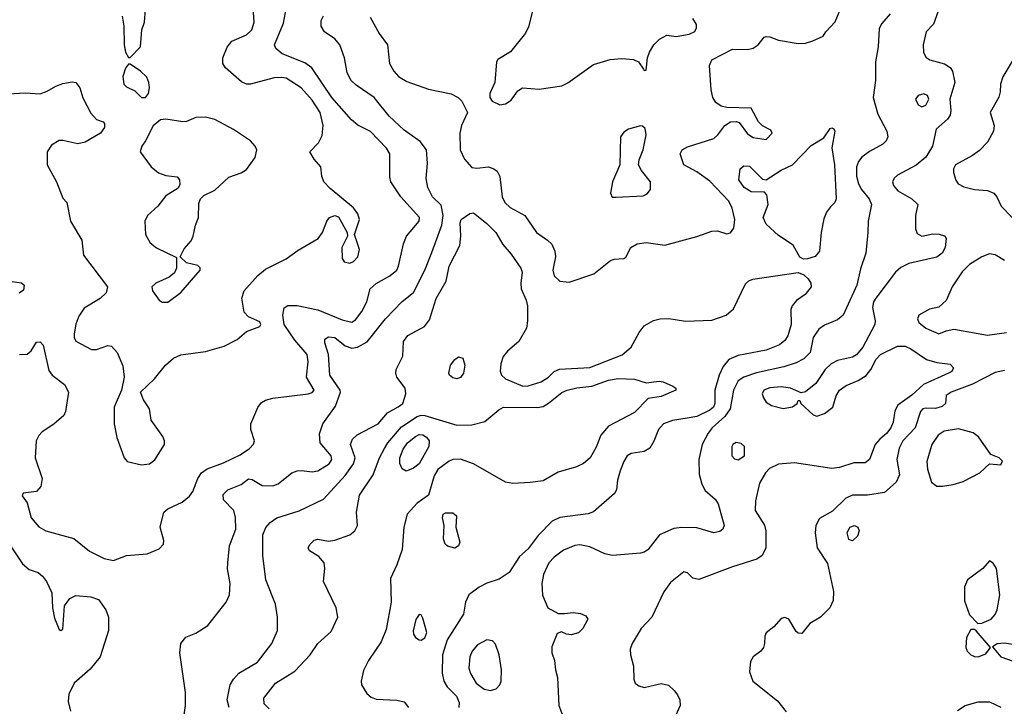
# Model space of a CAD drawing. Extents: x 1173029 to 1307123, y 522559 to 678521.
# Tile 581 of 623: x 1247345 to 1252594, y 612821 to 616479. Entities that reach past the tile are written whole.
import ezdxf

# ---------------------------------------------------------------- set-up
doc = ezdxf.new("R2010")
doc.units = 0

msp = doc.modelspace()

# ---------------------------------------------------------------- linework, layer by layer
at = {"layer": '0CON10XD'}
for points in [[(1249213.1, 616493.1), (1249261.5, 616405), (1249305.3, 616345.3), (1249317.5, 616245), (1249340, 616205), (1249365.4, 616175.4), (1249409.8, 616149.8), (1249525, 616108.5), (1249645, 616083.1), (1249682, 616065), (1249702.9, 616045), (1249733.3, 615985), (1249700.4, 615915), (1249691.3, 615875), (1249693.9, 615785), (1249716.6, 615736.6), (1249755, 615691.8), (1249782.6, 615687.4), (1249844.5, 615694.5), (1249873.3, 615685), (1249891.2, 615671.2), (1249904.3, 615644.3), (1249916.5, 615535), (1249931.5, 615505), (1249959.1, 615479.1), (1250038.5, 615435), (1250100.4, 615345), (1250158.1, 615305), (1250182.7, 615282.7), (1250198.9, 615245), (1250201.1, 615215), (1250186.7, 615145), (1250194.7, 615114.7), (1250225, 615086.7), (1250275, 615080.5), (1250405.2, 615124.8), (1250495, 615195.6), (1250515, 615202.9), (1250565, 615206.2), (1250575.7, 615214.3), (1250604, 615265), (1250636.1, 615283.9), (1250685, 615291.8), (1250785, 615278.5), (1250955.9, 615324.1), (1251035, 615352.3), (1251065, 615353.6), (1251115, 615338.1), (1251135, 615342.5), (1251151.7, 615368.3), (1251156.8, 615415), (1251143.6, 615475), (1251125, 615511.9), (1251025, 615619.1), (1250955, 615668.2), (1250885.6, 615705.6), (1250866.2, 615765), (1250876.2, 615785), (1250905, 615801.4), (1251045, 615846.2), (1251067.1, 615865), (1251105, 615915.7), (1251135, 615934.4), (1251165, 615937.1), (1251180.3, 615930.3), (1251225, 615870), (1251255, 615851.4), (1251325, 615840), (1251357.5, 615875), (1251350, 615890), (1251305, 615912.5), (1251284.1, 615934.1), (1251245, 616006.7), (1251115, 616011.1), (1251085, 616018.1), (1251057.2, 616037.2), (1251040, 616065), (1251031.1, 616105), (1251022.5, 616235), (1251035.6, 616265), (1251145, 616321.9), (1251225, 616320.5), (1251255, 616326.9), (1251282, 616345), (1251314, 616385), (1251325, 616390), (1251345, 616388), (1251389.7, 616369.7), (1251495, 616352.5), (1251535, 616354), (1251574.3, 616365.7), (1251629.3, 616390.7), (1251643.3, 616415), (1251691.7, 616468.3), (1251753.1, 616615)], [(1247285.4, 616084.6), (1247375, 616088.9), (1247455, 616084.5), (1247492.2, 616097.8), (1247538, 616125), (1247575, 616139.4), (1247625, 616147.1), (1247645, 616144.2), (1247665, 616116.2), (1247682.2, 616062.2), (1247725, 615980), (1247755, 615947.5), (1247790, 615935), (1247797.5, 615925), (1247797.5, 615905), (1247776.7, 615875), (1247694.2, 615825.8), (1247655, 615817.5), (1247575, 615835.6), (1247555, 615834.4), (1247515, 615810.6), (1247492.5, 615775), (1247492.5, 615705), (1247541.1, 615615), (1247575, 615527.5), (1247596.7, 615505), (1247615.6, 615405), (1247675.8, 615305), (1247685.8, 615225), (1247814, 615055), (1247805.9, 615024.1), (1247775, 614993.3), (1247688.3, 614941.7), (1247660.3, 614899.7), (1247645, 614857.5), (1247635.5, 614804.5), (1247635.6, 614785), (1247645, 614765.8), (1247728, 614722), (1247755, 614722), (1247815, 614743.8), (1247835, 614740), (1247865.5, 614705.5), (1247894.6, 614634.6), (1247902.9, 614575), (1247888.5, 614505), (1247849.6, 614415), (1247849.1, 614325), (1247862.8, 614252.8), (1247902.1, 614145), (1247918.6, 614125), (1247995, 614107.1), (1248037.8, 614112.2), (1248065.9, 614134.1), (1248117.5, 614215), (1248118, 614235), (1248108.3, 614258.3), (1248046.7, 614345), (1248036.7, 614405), (1248005, 614453.3), (1247990, 614495), (1248064.7, 614565.3), (1248122.3, 614637.7), (1248164.6, 614675.4), (1248205, 614693.1), (1248335, 614711.5), (1248435, 614739.6), (1248505.4, 614774.6), (1248555, 614818), (1248625.7, 614844.3), (1248631.2, 614855), (1248625, 614868.8), (1248565, 614895.8), (1248541.4, 614921.4), (1248529.1, 614995), (1248542.5, 615035), (1248615, 615115.4), (1248655, 615150), (1248765, 615205.5), (1248828.9, 615251.1), (1248937, 615313), (1248960, 615345), (1248982.5, 615405), (1248996.7, 615425), (1249025.9, 615435.9), (1249045, 615428.8), (1249090.8, 615345), (1249092, 615325), (1249063.3, 615265), (1249064, 615206), (1249075, 615188), (1249105, 615182.5), (1249125, 615190), (1249147.1, 615215), (1249157.1, 615255), (1249130.8, 615335), (1249156.5, 615415), (1249147.5, 615445), (1249125, 615475.7), (1248999.8, 615579.8), (1248966.2, 615615), (1248956.2, 615645), (1248951.2, 615695), (1248915.9, 615735.9), (1248892.5, 615775), (1248937.3, 615822.7), (1248958.1, 615861.9), (1248962.8, 615915), (1248946.6, 615985), (1248905, 616050), (1248845, 616115.4), (1248765, 616167.1), (1248741.7, 616171.7), (1248701.5, 616168.5), (1248575, 616135.4), (1248555, 616136.2), (1248527.9, 616147.9), (1248443, 616223), (1248428, 616245), (1248428, 616275), (1248451.7, 616331.7), (1248475.5, 616364.5), (1248555, 616397.5), (1248582.5, 616425), (1248594.4, 616465), (1248586.9, 616595)], [(1247358.3, 613941.7), (1247385.6, 613905.6), (1247407.1, 613825), (1247446.5, 613776.5), (1247485, 613756.2), (1247634.6, 613714.6), (1247717.4, 613647.4), (1247795, 613607.7), (1247845, 613596.9), (1247915.4, 613624.6), (1248025, 613633.1), (1248089.4, 613660.6), (1248112, 613685), (1248114, 613705), (1248094.4, 613775), (1248114.4, 613855), (1248135, 613872.5), (1248211.1, 613908.9), (1248249.8, 613940.2), (1248268.9, 613965), (1248294.5, 614035), (1248314.7, 614065.3), (1248345, 614086.9), (1248431.9, 614118.1), (1248519.7, 614160.3), (1248570, 614195), (1248592.2, 614217.8), (1248596.9, 614235), (1248577.8, 614295), (1248576.7, 614325), (1248615, 614413.1), (1248635, 614439.6), (1248655, 614451.8), (1248695, 614462.4), (1248882.5, 614485), (1248905, 614492.9), (1248914.2, 614505), (1248874.4, 614575), (1248883.9, 614656.1), (1248877.2, 614695), (1248812.3, 614772.3), (1248754.7, 614855), (1248747.9, 614905), (1248755.6, 614944.4), (1248775, 614955.8), (1248825, 614955.5), (1248935, 614933.4), (1249065, 614880.3), (1249115, 614867.7), (1249135, 614879.6), (1249170, 614925), (1249196.2, 614975), (1249213.1, 615045), (1249245.9, 615074.1), (1249318.1, 615115), (1249355.6, 615145), (1249365.5, 615165), (1249391.4, 615285), (1249407.1, 615325), (1249474.4, 615405), (1249476.5, 615425), (1249377.1, 615535), (1249324.6, 615614.6), (1249319.1, 615639.1), (1249317.8, 615765), (1249300, 615795), (1249215, 615883.5), (1249147.4, 615917.4), (1249114.7, 615944.7), (1249009.7, 616065), (1248903, 616223), (1248865, 616249.6), (1248745, 616297.5), (1248710, 616325), (1248704.4, 616345), (1248751.1, 616461.1), (1248767.7, 616545)], [(1250084, 616546), (1250058.5, 616441.5), (1250042.1, 616407.9), (1249961.7, 616308.3), (1249895, 616266.7), (1249886.7, 616255), (1249877.5, 616145), (1249851.9, 616085), (1249851.9, 616065), (1249864.2, 616045), (1249905, 616025.7), (1249935, 616030.6), (1249965, 616050.6), (1250000.4, 616099.6), (1250025, 616115.6), (1250115, 616108.8), (1250235, 616125.9), (1250268, 616142), (1250405, 616240), (1250493.9, 616266.1), (1250555, 616272.9), (1250616.8, 616266.8), (1250643.3, 616255), (1250670, 616215), (1250675, 616207.5), (1250685, 616210), (1250692, 616275), (1250702, 616305), (1250725.8, 616345), (1250755.5, 616374.5), (1250795, 616396), (1250845, 616390), (1250915, 616402), (1250943.9, 616416.1), (1250953.8, 616435), (1250953.6, 616453.6), (1250933.8, 616485)], [(1247891.7, 616498.3), (1247901.2, 616445), (1247902, 616345), (1247910, 616305), (1247925, 616277.5), (1247935, 616277.5), (1247988.8, 616335), (1247996.2, 616425), (1248010, 616465), (1248016.6, 616533.4)], [(1248222.1, 612775), (1248229.5, 612825), (1248230, 612895), (1248198.9, 613105), (1248204.2, 613155), (1248231.3, 613188.7), (1248285, 613210.6), (1248348, 613252), (1248445.7, 613375), (1248464.3, 613415), (1248466.9, 613475), (1248453.2, 613553.2), (1248454.4, 613585), (1248464.5, 613675), (1248497.3, 613765), (1248496.1, 613826.1), (1248487.5, 613865), (1248431.7, 613921.7), (1248430.1, 613949.9), (1248455.6, 613975), (1248525, 614003.1), (1248565, 614032.2), (1248585, 614028.6), (1248637.6, 613997.6), (1248695, 613995.7), (1248723.2, 614006.8), (1248795.3, 614064.7), (1248825, 614076.1), (1248847.3, 614077.3), (1248905, 614069.3), (1248935, 614074.7), (1248995, 614113.2), (1249009.6, 614135), (1249005.4, 614155), (1248946.4, 614225), (1248943.4, 614273.4), (1248961.5, 614325), (1249029.4, 614420.6), (1249055.6, 614495), (1249054.4, 614505), (1248998.2, 614585), (1248990.6, 614695), (1248972.1, 614757.9), (1248972.4, 614777.6), (1248991.2, 614788.8), (1249025, 614785.3), (1249080.6, 614740.6), (1249115, 614728.6), (1249146.1, 614733.9), (1249197.1, 614762.9), (1249295, 614885.5), (1249385, 614978.1), (1249444.5, 615025.5), (1249505.4, 615145), (1249542.2, 615237.8), (1249595.5, 615384.5), (1249603, 615435), (1249591.3, 615491.3), (1249545.4, 615535), (1249520.3, 615585), (1249512.9, 615632.9), (1249518.9, 615715), (1249513.8, 615785), (1249479.8, 615829.8), (1249395, 615890.9), (1249315.6, 615965), (1249234.3, 616065), (1249139.3, 616129.3), (1249111.9, 616155), (1249090.5, 616195), (1249075.9, 616275), (1249052, 616345), (1249025, 616376.2), (1248970, 616415), (1248951.9, 616445), (1248951.9, 616475), (1248965, 616499.2)], [(1251985, 616510), (1251940.9, 616459.1), (1251927.3, 616432.7), (1251922.5, 616335), (1251907.1, 616255), (1251906.9, 616155), (1251895.7, 616065), (1251920.8, 615975), (1251968, 615885), (1251973.8, 615855), (1251965, 615833.3), (1251946.7, 615815), (1251875, 615777.1), (1251833.9, 615746.1), (1251816.3, 615723.7), (1251805.5, 615695), (1251805.4, 615645), (1251816.2, 615605), (1251832.5, 615575), (1251873.8, 615525), (1251886.4, 615495), (1251868.9, 615405), (1251866.9, 615345), (1251855.9, 615235.9), (1251827.7, 615152.3), (1251807.3, 615065), (1251735, 614905.6), (1251705, 614879.5), (1251635, 614851.4), (1251605, 614830.6), (1251575.9, 614785), (1251559.5, 614705), (1251525, 614671.5), (1251485, 614650.9), (1251419.7, 614630.3), (1251272.5, 614597.5), (1251206.2, 614573.8), (1251175.3, 614554.7), (1251150.6, 614505), (1251132.1, 614405), (1251104.3, 614365.7), (1251036.7, 614305), (1251015, 614276.4), (1250982.8, 614215), (1250966.3, 614136.3), (1250967.4, 614057.4), (1250980.9, 614005), (1250999.8, 613969.8), (1251052.9, 613925), (1251069.5, 613899.5), (1251100.6, 613785), (1251094.2, 613765), (1251077, 613753), (1251045, 613745.5), (1250955, 613772.5), (1250875, 613773.4), (1250832.4, 613767.6), (1250755.4, 613734.6), (1250693.1, 613655), (1250675, 613641.5), (1250655, 613636.5), (1250505, 613623.6), (1250465, 613633.8), (1250385, 613670.4), (1250330.6, 613680.6), (1250305, 613677.7), (1250245, 613652.9), (1250195, 613616.2), (1250165.4, 613585), (1250137.1, 613522.9), (1250127.9, 613475), (1250133, 613413), (1250161.2, 613345), (1250215, 613316), (1250250, 613315), (1250295, 613320), (1250335, 613315.5), (1250363, 613303), (1250373.8, 613285), (1250348, 613235), (1250325, 613212.5), (1250285, 613202), (1250260, 613205), (1250233, 613217), (1250210.7, 613209.3), (1250182.3, 613137.7), (1250182, 613105), (1250195.8, 613065), (1250200.8, 613015), (1250212.9, 612975), (1250219.2, 612825), (1250257, 612727)], [(1252241.9, 616525), (1252216, 616455), (1252178, 616415), (1252161.1, 616345), (1252162.9, 616305), (1252175, 616278.8), (1252197.5, 616265), (1252275, 616244.2), (1252306.2, 616225), (1252318, 616205), (1252330.8, 616145), (1252304, 616055), (1252308.9, 615995), (1252305, 615970), (1252291.4, 615948.6), (1252231.1, 615895), (1252210.9, 615805), (1252175, 615746.9), (1252125, 615703.5), (1252025, 615650), (1252007.8, 615635), (1251997.5, 615615), (1252003.5, 615595), (1252027.3, 615567.3), (1252102, 615525), (1252133.8, 615495), (1252120, 615435), (1252120, 615365), (1252130.5, 615340.5), (1252155, 615326.2), (1252212.3, 615337.7), (1252247.1, 615337.1), (1252275, 615326.7), (1252283.6, 615313.6), (1252278.6, 615265), (1252262.9, 615235), (1252235, 615213.6), (1252085, 615179.1), (1252041.7, 615158.3), (1252015, 615133.1), (1251908.5, 614995), (1251897.1, 614975), (1251891.2, 614945), (1251905.6, 614875), (1251904.4, 614855), (1251839.4, 614735), (1251807, 614693), (1251785, 614681.1), (1251705, 614662.5), (1251670.4, 614645), (1251639.7, 614615), (1251589.6, 614540.4), (1251535, 614496.2), (1251510.7, 614490.7), (1251453.8, 614515), (1251405, 614523.5), (1251345, 614517.5), (1251312.5, 614505), (1251303.5, 614485), (1251310, 614465), (1251325, 614442), (1251353, 614423), (1251415, 614407.5), (1251465, 614416.7), (1251490, 614435), (1251495, 614450), (1251505, 614450), (1251510, 614435), (1251575, 614374), (1251595, 614366), (1251635, 614380.8), (1251680.8, 614415), (1251697.1, 614475), (1251715.6, 614505), (1251750.3, 614529.7), (1251815, 614556.5), (1251857.1, 614582.9), (1251883.1, 614615), (1251910.2, 614669.8), (1251935, 614694.5), (1252025, 614738.9), (1252065, 614739.1), (1252095, 614725.3), (1252178.7, 614668.7), (1252235, 614651.8), (1252305, 614644), (1252323.8, 614625), (1252313.8, 614605), (1252296.2, 614595), (1252163.8, 614536.2), (1252100.8, 614479.2), (1252026.6, 614425), (1252010, 614395), (1252001.8, 614335), (1251988.8, 614305), (1251965.5, 614274.5), (1251930.9, 614245), (1251905.4, 614215), (1251875, 614136.2), (1251852.7, 614117.3), (1251792.8, 614117.2), (1251715, 614093.2), (1251675, 614088.5), (1251475, 614117.5), (1251389.7, 614110.3), (1251341.9, 614088.1), (1251321.2, 614065), (1251289.8, 614010.2), (1251268.1, 613915), (1251266, 613865), (1251315.4, 613785.4), (1251322.9, 613755), (1251322.5, 613665), (1251304, 613625), (1251275.5, 613604.5), (1251145.4, 613564.6), (1250965, 613496), (1250932.9, 613502.9), (1250905, 613532.5), (1250885, 613537.5), (1250815, 613481.2), (1250779.3, 613430.7), (1250715.5, 613295), (1250659.1, 613235), (1250610.5, 613155), (1250599.4, 613125), (1250600.6, 613095), (1250617.5, 613035), (1250620, 612965), (1250626.2, 612945), (1250645, 612930.6), (1250675, 612920.5), (1250765, 612941.9), (1250803.3, 612933.3), (1250835, 612906), (1250852, 612882), (1250864.3, 612855), (1250865.6, 612825), (1250825.5, 612734.5)], [(1252651.5, 616285), (1252587.1, 616175), (1252574.5, 616135.5), (1252572.9, 616095), (1252564.4, 616065.6), (1252519.2, 615985), (1252540.9, 615915), (1252537.1, 615885), (1252503.7, 615826.3), (1252462.5, 615782.5), (1252425.2, 615754.8), (1252334.4, 615705), (1252323.5, 615685), (1252323.5, 615665), (1252335, 615623.8), (1252347.5, 615605), (1252377.8, 615587.8), (1252435, 615573.8), (1252505, 615569.2), (1252537.8, 615555), (1252553.8, 615535), (1252576.9, 615485), (1252635.2, 615425.2)], [(1248015, 616064.2), (1248032, 616085), (1248037.5, 616115), (1248034.2, 616144.2), (1248022.7, 616172.7), (1247990, 616205), (1247935, 616242.5), (1247925, 616242.5), (1247909.7, 616220.3), (1247894.5, 616175.5), (1247900.8, 616135), (1247915, 616120.8), (1247959.5, 616099.5), (1247993.8, 616065), (1248015, 616064.2)], [(1252155, 616014), (1252175, 616024), (1252192.5, 616055), (1252184, 616075), (1252165, 616083.3), (1252134.7, 616075.3), (1252120.6, 616055), (1252135, 616026), (1252155, 616014)], [(1248135, 614974.3), (1248205, 615026), (1248308, 615145), (1248307, 615157), (1248295, 615168.8), (1248235, 615183.3), (1248200, 615215), (1248221.2, 615258.8), (1248259.1, 615300.9), (1248270.8, 615325), (1248282, 615385), (1248298, 615425), (1248300.5, 615499.5), (1248308.8, 615525), (1248327.3, 615542.7), (1248385, 615570), (1248459.8, 615640.2), (1248526.6, 615663.4), (1248555, 615680.8), (1248600.4, 615745), (1248609.6, 615785), (1248600.4, 615805), (1248575, 615833.8), (1248485, 615894.4), (1248385, 615948), (1248335, 615960), (1248285, 615957.5), (1248235, 615936.2), (1248215, 615933.8), (1248125, 615949.4), (1248095, 615944.5), (1248057.5, 615912.5), (1248016.5, 615833.5), (1247995.6, 615805), (1247986.9, 615775), (1248045.7, 615695), (1248085, 615662.2), (1248125, 615648.6), (1248185, 615642.5), (1248197.5, 615625), (1248199.3, 615600.7), (1248189.5, 615580.5), (1248125, 615540), (1248081.9, 615485), (1248026.7, 615435), (1248013.2, 615405), (1248015.5, 615335), (1248040.5, 615290.5), (1248075, 615262.9), (1248181.7, 615211.7), (1248181.2, 615155), (1248170.3, 615129.7), (1248142.1, 615107.9), (1248071.2, 615075), (1248050, 615055), (1248054, 615035), (1248088.8, 614985), (1248105, 614974.3), (1248135, 614974.3)], [(1250502.9, 615532.9), (1250525, 615533.1), (1250668.8, 615541.2), (1250689.4, 615550.6), (1250707.3, 615575), (1250708.8, 615615), (1250660, 615675), (1250643.6, 615705), (1250647.6, 615732.4), (1250669.1, 615785), (1250684.3, 615865), (1250679.7, 615899.7), (1250665, 615912), (1250655, 615914), (1250590, 615895), (1250565, 615880), (1250548.6, 615855), (1250544.6, 615705), (1250504.6, 615615), (1250494.3, 615554.3), (1250502.9, 615532.9)], [(1251523.9, 615203.9), (1251505, 615213.3), (1251468.3, 615278.3), (1251389.7, 615329.7), (1251325, 615389.2), (1251308.5, 615425), (1251335.5, 615495), (1251328.9, 615545), (1251315, 615560), (1251245, 615562.3), (1251207.5, 615585), (1251179.1, 615625), (1251185.7, 615685), (1251205, 615700.6), (1251235, 615698.5), (1251305, 615629.4), (1251325, 615626.5), (1251405, 615676.9), (1251464.7, 615705.3), (1251565, 615809.4), (1251631.2, 615848.8), (1251665, 615900), (1251675, 615903.3), (1251685, 615897.5), (1251690, 615885), (1251674.1, 615795.9), (1251689.7, 615705), (1251697.8, 615525), (1251690, 615505), (1251667.6, 615482.4), (1251646, 615454), (1251632.2, 615417.8), (1251617.1, 615345), (1251608.9, 615245), (1251585, 615217.5), (1251545, 615204.2), (1251523.9, 615203.9)], [(1248461.1, 612815), (1248450.4, 612855), (1248466.9, 612935), (1248484.5, 612965.5), (1248513.2, 612996.8), (1248613.6, 613056.4), (1248690, 613155), (1248720, 613225), (1248719.4, 613295), (1248709.5, 613365), (1248658.2, 613495), (1248641.1, 613625), (1248641.8, 613735), (1248656.7, 613773.3), (1248679.8, 613800.2), (1248715.3, 613824.7), (1248835, 613861.8), (1248965.3, 613924.7), (1249080.3, 614049.7), (1249125, 614113.1), (1249132.8, 614145), (1249109.6, 614215), (1249120, 614245), (1249143.6, 614266.4), (1249256, 614325), (1249305.4, 614384.6), (1249363.2, 614416.8), (1249387.8, 614435), (1249404, 614485), (1249399.3, 614515), (1249356.4, 614575), (1249350, 614595), (1249351.8, 614615), (1249387, 614687), (1249391.1, 614765), (1249415, 614796.4), (1249502.7, 614845), (1249529.3, 614880.7), (1249565, 614994.2), (1249618.9, 615085), (1249634.8, 615165.2), (1249690.8, 615275), (1249697.6, 615327.6), (1249693.4, 615396.6), (1249699.2, 615415), (1249745, 615445.6), (1249765, 615449.4), (1249835, 615392.9), (1249882.9, 615345), (1249920.5, 615280.5), (1249965, 615230), (1250016.9, 615155), (1250023.2, 615133.2), (1250016.2, 615075), (1250019.3, 615045), (1250045.4, 614985), (1250051.8, 614955), (1250053.1, 614875), (1250046.4, 614835), (1250006.4, 614765), (1249945, 614713.1), (1249923.1, 614685), (1249909.6, 614645), (1249906.3, 614606.3), (1249913.5, 614585), (1249935.6, 614565), (1250027.3, 614527.3), (1250055, 614527.6), (1250125, 614549.4), (1250165, 614574.7), (1250195.3, 614604.7), (1250222.8, 614617.2), (1250385, 614625.3), (1250557, 614693), (1250604.4, 614735), (1250647.6, 614812.4), (1250675, 614848), (1250724.5, 614875.5), (1250760, 614885), (1250805, 614886.9), (1250895, 614872.9), (1251035, 614877.9), (1251110.8, 614905), (1251150.8, 614939.2), (1251215, 615071.5), (1251232.4, 615087.6), (1251253.7, 615096.3), (1251495, 615131.4), (1251525, 615120), (1251548.1, 615098.1), (1251563.1, 615075), (1251564.4, 615055), (1251532.2, 615015), (1251486.9, 614983.1), (1251462.5, 614955), (1251456.9, 614935), (1251457.5, 614855), (1251440.4, 614795), (1251425, 614769.5), (1251395, 614747.1), (1251325, 614718.5), (1251175, 614689.6), (1251125, 614668.5), (1251095, 614631.2), (1251073.9, 614585), (1251050.2, 614505), (1251050.3, 614435), (1251043.8, 614415), (1251025, 614399.3), (1250955, 614365.4), (1250903.9, 614356.1), (1250825, 614342.9), (1250777.5, 614325), (1250750.5, 614295), (1250726.6, 614233.4), (1250703.9, 614196.1), (1250675, 614178.1), (1250605, 614167.5), (1250584, 614156), (1250565, 614126), (1250545.5, 614075), (1250531.5, 614025), (1250526.7, 613975), (1250516.9, 613955), (1250405, 613856.7), (1250375, 613845.5), (1250223.8, 613826.2), (1250183, 613807), (1250109.3, 613730.7), (1250055, 613660.5), (1250010.2, 613619.8), (1249955, 613534.4), (1249900.9, 613499.1), (1249835, 613476.5), (1249794.6, 613455.4), (1249740, 613415), (1249721.4, 613375), (1249711.4, 613311.4), (1249624.4, 613175), (1249599.4, 613095), (1249597.6, 612997.6), (1249605.6, 612955), (1249624.4, 612925), (1249673.6, 612875), (1249688.3, 612841.7), (1249686.2, 612813.8)], [(1252595, 615195.8), (1252546, 615226), (1252515, 615231.2), (1252475, 615216.2), (1252408.1, 615175), (1252369.5, 615135), (1252316, 615055), (1252285, 614982.5), (1252245, 614946.7), (1252195, 614936), (1252138.8, 614905), (1252132, 614885), (1252139.2, 614865), (1252175, 614835.7), (1252245, 614806), (1252285, 614822), (1252325, 614830), (1252505, 614797.3), (1252605, 614812.9)], [(1247305, 615084), (1247355, 615076.2), (1247368.8, 615065), (1247365, 615037.5), (1247341.7, 615021.7)], [(1247345, 614694.3), (1247385, 614696.2), (1247405.6, 614714.4), (1247435, 614760), (1247455, 614763.3), (1247471.2, 614745), (1247499.7, 614609.7), (1247518, 614585), (1247583.3, 614535), (1247605.5, 614495), (1247588.8, 614391.2), (1247579.8, 614370.2), (1247526.8, 614323.2), (1247465, 614284), (1247446.4, 614263.6), (1247432.7, 614235), (1247428.5, 614145), (1247464.4, 614035), (1247457.2, 613992.8), (1247435, 613966), (1247364.2, 613955.8), (1247358.3, 613941.7)], [(1249675, 614565.6), (1249655, 614570), (1249635.8, 614585), (1249632.2, 614595), (1249642.2, 614637.8), (1249665, 614668.8), (1249685, 614683.3), (1249706.7, 614675), (1249718.8, 614638.8), (1249711.4, 614595), (1249695, 614573.1), (1249675, 614565.6)], [(1252595, 614610.7), (1252545, 614599.1), (1252425, 614536.7), (1252310, 614495), (1252285, 614477.5), (1252281.2, 614435), (1252262.6, 614417.4), (1252226.8, 614406.8), (1252175, 614410), (1252160, 614405), (1252148, 614392), (1252119.6, 614305), (1252053.3, 614235), (1252033.9, 614196.1), (1252022.1, 614135), (1252036.1, 614055), (1252017.7, 614015), (1251955, 613960), (1251865, 613945.4)], [(1248675, 612807.5), (1248647.8, 612835), (1248647.5, 612865), (1248708.9, 612945), (1248811.2, 613008.8), (1248894, 613095), (1248935, 613156), (1249005, 613220), (1249040.9, 613295), (1249032.5, 613345), (1248964.3, 613485), (1248972.5, 613555), (1248967.5, 613585), (1248939.5, 613619.5), (1248889.5, 613649.5), (1248883.8, 613665), (1248893.8, 613685), (1248915, 613705.8), (1248935, 613710.8), (1248991.3, 613701.3), (1249025, 613705.6), (1249105.3, 613734.7), (1249131.9, 613755), (1249145.5, 613785), (1249141.1, 613855), (1249156.7, 613945), (1249228.7, 614055), (1249262.5, 614145), (1249289.7, 614195), (1249308.1, 614225), (1249380.1, 614309.9), (1249465, 614365.2), (1249485, 614372), (1249505, 614370.5), (1249675, 614319.6), (1249755, 614321.1), (1249825, 614338), (1249899.7, 614400.3), (1249925, 614414.3), (1250105, 614413.3), (1250135, 614418.9), (1250164.7, 614435.3), (1250235, 614492.1), (1250264, 614505), (1250315, 614518.3), (1250395, 614525.7), (1250485, 614559.2), (1250535, 614566.8), (1250623.4, 614563.4), (1250685, 614544.4), (1250755, 614552.9), (1250775, 614550), (1250827, 614527), (1250843.3, 614515), (1250843.3, 614505), (1250765, 614471.2), (1250695, 614461.4), (1250623.2, 614386.8), (1250485, 614312.5), (1250443.8, 614265), (1250418.7, 614201.3), (1250386.7, 614145), (1250351.4, 614115), (1250312.9, 614097.1), (1250215, 614068.2), (1250135, 614022.1), (1250066, 614014), (1249975, 614007.8), (1249935, 614014.4), (1249765, 614112.9), (1249695, 614137.7), (1249655, 614135.4), (1249635, 614127.7), (1249575, 614082.1), (1249555, 614048.6), (1249523.8, 613946.2), (1249465, 613903.5), (1249411.1, 613845), (1249393.6, 613775), (1249383.6, 613656.4), (1249356.2, 613575), (1249322.6, 613502.6), (1249325.3, 613375), (1249299.4, 613230.6), (1249272.5, 613165), (1249204.5, 613065), (1249178.5, 613011.5), (1249165.6, 612955), (1249166.9, 612935), (1249195, 612890), (1249219.1, 612869.1), (1249245, 612859.2), (1249355, 612854.3), (1249395, 612844.3), (1249417.8, 612815)], [(1252265, 613994.5), (1252322.1, 614002.1), (1252375, 614019.1), (1252464, 614065), (1252515, 614112), (1252575, 614107.5), (1252585, 614127.5), (1252566.7, 614145), (1252522.2, 614162.2), (1252456.1, 614256.1), (1252428.3, 614278.3), (1252349.1, 614299.1), (1252274.1, 614285.9), (1252241.5, 614265), (1252207.1, 614215), (1252180.5, 614125), (1252183.9, 614083.9), (1252205.7, 614015), (1252234.5, 613994.5), (1252265, 613994.5)], [(1249405, 614074.4), (1249385, 614085.8), (1249372, 614115), (1249371.8, 614145), (1249389.3, 614190.7), (1249412.9, 614225), (1249455, 614258.4), (1249475, 614269.1), (1249495, 614267.3), (1249514.3, 614254.3), (1249528.2, 614235), (1249527.2, 614205), (1249475, 614112.2), (1249445, 614089.4), (1249405, 614074.4)], [(1251175, 614134), (1251210, 614155), (1251210, 614205), (1251190.7, 614220.7), (1251165, 614226), (1251146.7, 614215), (1251142, 614205), (1251142, 614155), (1251155, 614138.8), (1251175, 614134)], [(1251865, 613945.4), (1251785.6, 613945.6), (1251749.8, 613930.2), (1251679.1, 613860.9), (1251608.8, 613821.2), (1251588.6, 613785), (1251585.5, 613745), (1251595.7, 613665), (1251651.1, 613581.1), (1251683, 613433), (1251682.5, 613385), (1251664.4, 613345.6), (1251615, 613296), (1251557.1, 613262.9), (1251515, 613208.8), (1251495, 613210), (1251485, 613220), (1251445.8, 613285.8), (1251425, 613293.8), (1251405, 613288.8), (1251365, 613244), (1251325, 613212.5), (1251316.7, 613195), (1251316.2, 613155), (1251310, 613135), (1251296.7, 613115), (1251255.8, 613084.2), (1251240.5, 613059.5), (1251236, 613005), (1251254, 612955), (1251385, 612849.5), (1251432.1, 612792.1)], [(1249665, 613663.8), (1249625, 613673.3), (1249613.3, 613685), (1249603.9, 613713.9), (1249607.5, 613785), (1249600, 613825), (1249602.5, 613845), (1249615, 613852.5), (1249655, 613851.2), (1249673.3, 613835), (1249670, 613775), (1249691.2, 613695), (1249683.9, 613676.1), (1249665, 613663.8)], [(1251785, 613702.5), (1251765, 613710), (1251756, 613745), (1251770, 613775), (1251795, 613783.8), (1251813.3, 613775), (1251820, 613755), (1251812, 613728), (1251785, 613702.5)], [(1247264.3, 613724.3), (1247360.3, 613580.3), (1247395, 613550), (1247444.2, 613534.2), (1247466, 613515), (1247488, 613485), (1247516.7, 613425), (1247520, 613345), (1247530.8, 613290.8), (1247555, 613230), (1247565, 613224), (1247575, 613232.5), (1247584.1, 613355.9), (1247612.5, 613395), (1247645, 613411.2), (1247725, 613404.3), (1247765, 613389.2), (1247804, 613335), (1247819.2, 613295), (1247819.2, 613225), (1247774.4, 613085), (1247720.9, 613019.1), (1247635.7, 612945), (1247607.8, 612885), (1247603.5, 612846.5), (1247615.4, 612795.4)], [(1252452.5, 613262.5), (1252475, 613263.3), (1252524.1, 613285.9), (1252545, 613310), (1252556, 613335), (1252570, 613415), (1252552, 613555), (1252535, 613583.3), (1252515, 613596.7), (1252478.8, 613555), (1252398.8, 613495), (1252382.3, 613457.7), (1252382.3, 613382.3), (1252408.3, 613308.3), (1252452.5, 613262.5)], [(1249485, 613174.2), (1249505, 613186.2), (1249515.6, 613215), (1249495, 613291.2), (1249485, 613307.5), (1249475, 613309.2), (1249456.4, 613283.6), (1249442.4, 613222.4), (1249444.4, 613205), (1249455, 613188), (1249474.5, 613174.5), (1249485, 613174.2)], [(1252455, 613084.4), (1252495, 613101.2), (1252520, 613135), (1252445, 613222.5), (1252435, 613230), (1252415, 613230), (1252393.3, 613186.7), (1252388.9, 613135), (1252396.9, 613115), (1252415, 613095.7), (1252435, 613085.6), (1252455, 613084.4)], [(1249855, 612904.5), (1249885.3, 612914.7), (1249904.6, 612935.4), (1249911.5, 612955), (1249914.6, 613015), (1249900.8, 613095), (1249881.4, 613151.4), (1249865, 613170), (1249835, 613174.4), (1249785, 613147.8), (1249757.5, 613115), (1249744.7, 613085), (1249739.1, 613025), (1249747.7, 612995), (1249778.9, 612945), (1249821.7, 612911.7), (1249855, 612904.5)], [(1252795, 612990), (1252805, 612992.5), (1252837, 613023), (1252833, 613043), (1252815, 613052.5), (1252753.9, 613063.9), (1252677.5, 613135), (1252648.3, 613148.3), (1252595, 613158), (1252556.1, 613153.9), (1252531.7, 613138.3), (1252575, 613083.8), (1252641.2, 613061.2), (1252705, 613008.8), (1252795, 612990)], [(1252345, 612797.8), (1252385.3, 612824.7), (1252455, 612845.4), (1252515, 612845.4), (1252576.1, 612816.1)]]:
    msp.add_lwpolyline(points, dxfattribs=at)

doc.saveas('drawing.dxf')
